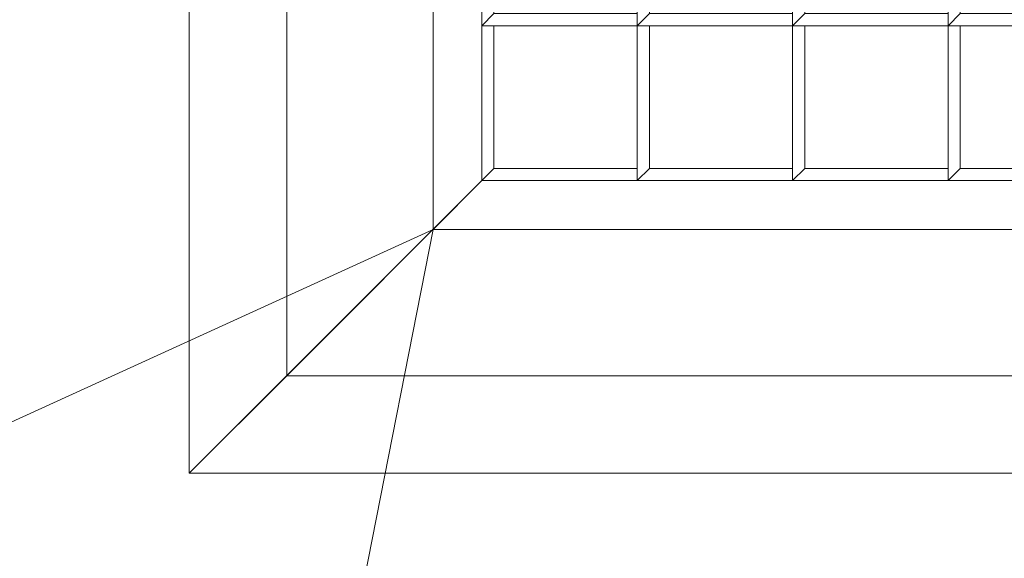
# Model space of a CAD drawing. Header units: inches. Extents: x 15 to 638, y -384 to 556.
# Tile 381 of 656: x 131.13 to 136.18, y 365.44 to 368.2. Entities that reach past the tile are written whole.
import ezdxf

# ---------------------------------------------------------------- set-up
doc = ezdxf.new("R2010")
doc.units = ezdxf.units.IN
doc.header["$MEASUREMENT"] = 0
for name, color, linetype, lineweight in [('A-CLNG', 13, 'Continuous', 9), ('A-FLOR', 192, 'Continuous', 9), ('A-ROOF', 132, 'Continuous', 9), ('M-EQPM', 90, 'Continuous', 9)]:
    doc.layers.add(name, color=color, linetype=linetype, lineweight=lineweight)

# ---------------------------------------------------------------- blocks, each defined once
blk = doc.blocks.new('Air Grill - 8_ x 16_-5608466-_3D_')
at = {"layer": 'M-EQPM'}
mesh = blk.add_polyface(dxfattribs=at)
corners = [(5.5, 9.5, 96), (-5.5, 9.5, 96), (-5.5, -9.5, 96), (5.5, -9.5, 96), (4, -8, 96), (-4, -8, 96), (-4, 8, 96), (4, 8, 96)]
mesh.append_faces([[corners[k] for k in face] for face in [(2, 5, 6, 1), (1, 6, 7, 0)]], dxfattribs={"vtx0": -1, "vtx2": -1})
mesh.append_faces([[corners[k] for k in face] for face in [(4, 5, 2, 3), (7, 4, 3, 0)]], dxfattribs={"vtx1": -1, "vtx3": -1})
mesh = blk.add_polyface(dxfattribs=at)
corners = [(-5.5, -9.5, 96), (-5.5, 9.5, 96), (-5, 9, 95.75), (-5, -9, 95.75)]
mesh.append_faces([[corners[k] for k in face] for face in [(0, 1, 2, 3)]])
mesh = blk.add_polyface(dxfattribs=at)
corners = [(-5.5, 9.5, 96), (5.5, 9.5, 96), (5, 9, 95.75), (-5, 9, 95.75)]
mesh.append_faces([[corners[k] for k in face] for face in [(0, 1, 2, 3)]])
mesh = blk.add_polyface(dxfattribs=at)
corners = [(5, -9, 95.75), (-5, -9, 95.75), (-5, 9, 95.75), (5, 9, 95.75), (4, 8, 95.75), (-4, 8, 95.75), (-4, -8, 95.75), (4, -8, 95.75)]
mesh.append_faces([[corners[k] for k in face] for face in [(2, 5, 6, 1), (1, 6, 7, 0)]], dxfattribs={"vtx0": -1, "vtx2": -1})
mesh.append_faces([[corners[k] for k in face] for face in [(4, 5, 2, 3), (7, 4, 3, 0)]], dxfattribs={"vtx1": -1, "vtx3": -1})
mesh = blk.add_polyface(dxfattribs=at)
corners = [(4.25, 8.25, 100), (-4.25, 8.25, 100), (-4.25, -8.25, 100), (4.25, -8.25, 100), (4, 8, 100), (4, -8, 100), (-4, -8, 100), (-4, 8, 100)]
mesh.append_faces([[corners[k] for k in face] for face in [(1, 7, 4, 0), (0, 4, 5, 3)]], dxfattribs={"vtx0": -1, "vtx2": -1})
mesh.append_faces([[corners[k] for k in face] for face in [(6, 7, 1, 2), (5, 6, 2, 3)]], dxfattribs={"vtx1": -1, "vtx3": -1})
mesh = blk.add_polyface(dxfattribs=at)
corners = [(4.25, 8.25, 96), (4.25, -8.25, 96), (-4.25, -8.25, 96), (-4.25, 8.25, 96), (4, 8, 96), (-4, 8, 96), (-4, -8, 96), (4, -8, 96)]
mesh.append_faces([[corners[k] for k in face] for face in [(2, 6, 7, 1), (1, 7, 4, 0)]], dxfattribs={"vtx0": -1, "vtx2": -1})
mesh.append_faces([[corners[k] for k in face] for face in [(5, 6, 2, 3), (4, 5, 3, 0)]], dxfattribs={"vtx1": -1, "vtx3": -1})
mesh = blk.add_polyface(dxfattribs=at)
corners = [(4.25, 8.25, 100), (4.25, 8.25, 96), (-4.25, 8.25, 96), (-4.25, 8.25, 100)]
mesh.append_faces([[corners[k] for k in face] for face in [(0, 1, 2, 3)]])
mesh = blk.add_polyface(dxfattribs=at)
corners = [(-4.25, 8.25, 100), (-4.25, 8.25, 96), (-4.25, -8.25, 96), (-4.25, -8.25, 100)]
mesh.append_faces([[corners[k] for k in face] for face in [(0, 1, 2, 3)]])
mesh = blk.add_polyface(dxfattribs=at)
corners = [(-4, 8, 97), (-4, 7.2031, 97), (-3.9375, 7.2031, 97), (-3.9375, 7.9375, 97), (-3.2063, 7.9375, 97), (-3.2063, 8, 97)]
mesh.append_faces([[corners[k] for k in face] for face in [(1, 2, 3, 0)]], dxfattribs={"vtx2": -1})
mesh.append_faces([[corners[k] for k in face] for face in [(3, 4, 5, 0)]], dxfattribs={"vtx3": -1})
mesh = blk.add_polyface(dxfattribs=at)
corners = [(-4, 8, 96), (-3.2063, 8, 96), (-3.2063, 7.9375, 96), (-3.9375, 7.9375, 96), (-3.9375, 7.2031, 96), (-4, 7.2031, 96)]
mesh.append_faces([[corners[k] for k in face] for face in [(1, 2, 3, 0)]], dxfattribs={"vtx2": -1})
mesh.append_faces([[corners[k] for k in face] for face in [(3, 4, 5, 0)]], dxfattribs={"vtx3": -1})
mesh = blk.add_polyface(dxfattribs=at)
corners = [(-4, 8, 97), (-4, 8, 96), (-4, 7.2031, 96), (-4, 7.2031, 97)]
mesh.append_faces([[corners[k] for k in face] for face in [(0, 1, 2, 3)]])
mesh = blk.add_polyface(dxfattribs=at)
corners = [(-3.2063, 8, 97), (-3.2063, 8, 96), (-4, 8, 96), (-4, 8, 97)]
mesh.append_faces([[corners[k] for k in face] for face in [(0, 1, 2, 3)]])
mesh = blk.add_polyface(dxfattribs=at)
corners = [(-4, -8, 96.75), (4, -8, 96.75), (4, 8, 96.75), (3.9375, 8, 96.75), (3.9375, -7.9375, 96.75), (-4, -7.9375, 96.75)]
mesh.append_faces([[corners[k] for k in face] for face in [(2, 3, 4, 1)]], dxfattribs={"vtx2": -1})
mesh.append_faces([[corners[k] for k in face] for face in [(4, 5, 0, 1)]], dxfattribs={"vtx3": -1})
mesh = blk.add_polyface(dxfattribs=at)
corners = [(-4, -8, 96), (-4, -7.9375, 96), (3.9375, -7.9375, 96), (3.9375, 8, 96), (4, 8, 96), (4, -8, 96)]
mesh.append_faces([[corners[k] for k in face] for face in [(0, 1, 2, 5)]], dxfattribs={"vtx2": -1})
mesh.append_faces([[corners[k] for k in face] for face in [(2, 3, 4, 5)]], dxfattribs={"vtx3": -1})
mesh = blk.add_polyface(dxfattribs=at)
corners = [(-4, -8, 95.75), (-4, 8, 95.75), (-4, 8, 96), (-4, -8, 96)]
mesh.append_faces([[corners[k] for k in face] for face in [(0, 1, 2, 3)]])
mesh = blk.add_polyface(dxfattribs=at)
corners = [(-4, 8, 95.75), (4, 8, 95.75), (4, 8, 96), (-4, 8, 96)]
mesh.append_faces([[corners[k] for k in face] for face in [(0, 1, 2, 3)]])
mesh = blk.add_polyface(dxfattribs=at)
corners = [(-4, -8, 100), (-4, -8, 96), (-4, 8, 96), (-4, 8, 100)]
mesh.append_faces([[corners[k] for k in face] for face in [(0, 1, 2, 3)]])
mesh = blk.add_polyface(dxfattribs=at)
corners = [(-4, 8, 100), (-4, 8, 96), (4, 8, 96), (4, 8, 100)]
mesh.append_faces([[corners[k] for k in face] for face in [(0, 1, 2, 3)]])
mesh = blk.add_polyface(dxfattribs=at)
corners = [(-3.2063, 8, 97), (-3.2063, 7.2031, 97), (-3.1437, 7.2031, 97), (-3.1437, 7.9375, 97), (-2.4125, 7.9375, 97), (-2.4125, 8, 97)]
mesh.append_faces([[corners[k] for k in face] for face in [(1, 2, 3, 0)]], dxfattribs={"vtx2": -1})
mesh.append_faces([[corners[k] for k in face] for face in [(3, 4, 5, 0)]], dxfattribs={"vtx3": -1})
mesh = blk.add_polyface(dxfattribs=at)
corners = [(-3.2063, 8, 96), (-2.4125, 8, 96), (-2.4125, 7.9375, 96), (-3.1437, 7.9375, 96), (-3.1437, 7.2031, 96), (-3.2063, 7.2031, 96)]
mesh.append_faces([[corners[k] for k in face] for face in [(1, 2, 3, 0)]], dxfattribs={"vtx2": -1})
mesh.append_faces([[corners[k] for k in face] for face in [(3, 4, 5, 0)]], dxfattribs={"vtx3": -1})
mesh = blk.add_polyface(dxfattribs=at)
corners = [(-3.2063, 8, 97), (-3.2063, 8, 96), (-3.2063, 7.2031, 96), (-3.2063, 7.2031, 97)]
mesh.append_faces([[corners[k] for k in face] for face in [(0, 1, 2, 3)]])
mesh = blk.add_polyface(dxfattribs=at)
corners = [(-2.4125, 8, 97), (-2.4125, 8, 96), (-3.2063, 8, 96), (-3.2063, 8, 97)]
mesh.append_faces([[corners[k] for k in face] for face in [(0, 1, 2, 3)]])
mesh = blk.add_polyface(dxfattribs=at)
corners = [(-3.2063, 7.9375, 97), (-3.2063, 7.9375, 96), (-3.2063, 8, 96), (-3.2063, 8, 97)]
mesh.append_faces([[corners[k] for k in face] for face in [(0, 1, 2, 3)]])
mesh = blk.add_polyface(dxfattribs=at)
corners = [(-3.9375, 7.2031, 97), (-3.9375, 7.2031, 96), (-3.9375, 7.9375, 96), (-3.9375, 7.9375, 97)]
mesh.append_faces([[corners[k] for k in face] for face in [(0, 1, 2, 3)]])
mesh = blk.add_polyface(dxfattribs=at)
corners = [(-3.9375, 7.9375, 97), (-3.9375, 7.9375, 96), (-3.2063, 7.9375, 96), (-3.2063, 7.9375, 97)]
mesh.append_faces([[corners[k] for k in face] for face in [(0, 1, 2, 3)]])
mesh = blk.add_polyface(dxfattribs=at)
corners = [(-4, 7.2031, 97), (-4, 6.4063, 97), (-3.9375, 6.4063, 97), (-3.9375, 7.1406, 97), (-3.2063, 7.1406, 97), (-3.2063, 7.2031, 97)]
mesh.append_faces([[corners[k] for k in face] for face in [(1, 2, 3, 0)]], dxfattribs={"vtx2": -1})
mesh.append_faces([[corners[k] for k in face] for face in [(3, 4, 5, 0)]], dxfattribs={"vtx3": -1})
mesh = blk.add_polyface(dxfattribs=at)
corners = [(-4, 7.2031, 96), (-3.2063, 7.2031, 96), (-3.2063, 7.1406, 96), (-3.9375, 7.1406, 96), (-3.9375, 6.4063, 96), (-4, 6.4063, 96)]
mesh.append_faces([[corners[k] for k in face] for face in [(1, 2, 3, 0)]], dxfattribs={"vtx2": -1})
mesh.append_faces([[corners[k] for k in face] for face in [(3, 4, 5, 0)]], dxfattribs={"vtx3": -1})
mesh = blk.add_polyface(dxfattribs=at)
corners = [(-4, 7.2031, 97), (-4, 7.2031, 96), (-4, 6.4063, 96), (-4, 6.4063, 97)]
mesh.append_faces([[corners[k] for k in face] for face in [(0, 1, 2, 3)]])
mesh = blk.add_polyface(dxfattribs=at)
corners = [(-3.2063, 7.2031, 97), (-3.2063, 7.2031, 96), (-4, 7.2031, 96), (-4, 7.2031, 97)]
mesh.append_faces([[corners[k] for k in face] for face in [(0, 1, 2, 3)]])
mesh = blk.add_polyface(dxfattribs=at)
corners = [(-4, 7.2031, 97), (-4, 7.2031, 96), (-3.9375, 7.2031, 96), (-3.9375, 7.2031, 97)]
mesh.append_faces([[corners[k] for k in face] for face in [(0, 1, 2, 3)]])
mesh = blk.add_polyface(dxfattribs=at)
corners = [(-3.2063, 7.2031, 97), (-3.2063, 6.4063, 97), (-3.1437, 6.4063, 97), (-3.1437, 7.1406, 97), (-2.4125, 7.1406, 97), (-2.4125, 7.2031, 97)]
mesh.append_faces([[corners[k] for k in face] for face in [(1, 2, 3, 0)]], dxfattribs={"vtx2": -1})
mesh.append_faces([[corners[k] for k in face] for face in [(3, 4, 5, 0)]], dxfattribs={"vtx3": -1})
mesh = blk.add_polyface(dxfattribs=at)
corners = [(-3.2063, 7.2031, 96), (-2.4125, 7.2031, 96), (-2.4125, 7.1406, 96), (-3.1437, 7.1406, 96), (-3.1437, 6.4063, 96), (-3.2063, 6.4063, 96)]
mesh.append_faces([[corners[k] for k in face] for face in [(1, 2, 3, 0)]], dxfattribs={"vtx2": -1})
mesh.append_faces([[corners[k] for k in face] for face in [(3, 4, 5, 0)]], dxfattribs={"vtx3": -1})
mesh = blk.add_polyface(dxfattribs=at)
corners = [(-3.2063, 7.2031, 97), (-3.2063, 7.2031, 96), (-3.2063, 6.4063, 96), (-3.2063, 6.4063, 97)]
mesh.append_faces([[corners[k] for k in face] for face in [(0, 1, 2, 3)]])
mesh = blk.add_polyface(dxfattribs=at)
corners = [(-2.4125, 7.2031, 97), (-2.4125, 7.2031, 96), (-3.2063, 7.2031, 96), (-3.2063, 7.2031, 97)]
mesh.append_faces([[corners[k] for k in face] for face in [(0, 1, 2, 3)]])
mesh = blk.add_polyface(dxfattribs=at)
corners = [(-3.2063, 7.1406, 97), (-3.2063, 7.1406, 96), (-3.2063, 7.2031, 96), (-3.2063, 7.2031, 97)]
mesh.append_faces([[corners[k] for k in face] for face in [(0, 1, 2, 3)]])
mesh = blk.add_polyface(dxfattribs=at)
corners = [(-3.2063, 7.2031, 97), (-3.2063, 7.2031, 96), (-3.1437, 7.2031, 96), (-3.1437, 7.2031, 97)]
mesh.append_faces([[corners[k] for k in face] for face in [(0, 1, 2, 3)]])
mesh = blk.add_polyface(dxfattribs=at)
corners = [(-3.9375, 6.4063, 97), (-3.9375, 6.4063, 96), (-3.9375, 7.1406, 96), (-3.9375, 7.1406, 97)]
mesh.append_faces([[corners[k] for k in face] for face in [(0, 1, 2, 3)]])
mesh = blk.add_polyface(dxfattribs=at)
corners = [(-3.9375, 7.1406, 97), (-3.9375, 7.1406, 96), (-3.2063, 7.1406, 96), (-3.2063, 7.1406, 97)]
mesh.append_faces([[corners[k] for k in face] for face in [(0, 1, 2, 3)]])
mesh = blk.add_polyface(dxfattribs=at)
corners = [(-4, 6.4063, 97), (-4, 6.4063, 96), (-3.9375, 6.4063, 96), (-3.9375, 6.4063, 97)]
mesh.append_faces([[corners[k] for k in face] for face in [(0, 1, 2, 3)]])
mesh = blk.add_polyface(dxfattribs=at)
corners = [(-4, 6.4063, 97), (-4, 5.6094, 97), (-3.9375, 5.6094, 97), (-3.9375, 6.3437, 97), (-3.2063, 6.3437, 97), (-3.2063, 6.4063, 97)]
mesh.append_faces([[corners[k] for k in face] for face in [(1, 2, 3, 0)]], dxfattribs={"vtx2": -1})
mesh.append_faces([[corners[k] for k in face] for face in [(3, 4, 5, 0)]], dxfattribs={"vtx3": -1})
mesh = blk.add_polyface(dxfattribs=at)
corners = [(-4, 6.4063, 96), (-3.2063, 6.4063, 96), (-3.2063, 6.3437, 96), (-3.9375, 6.3437, 96), (-3.9375, 5.6094, 96), (-4, 5.6094, 96)]
mesh.append_faces([[corners[k] for k in face] for face in [(1, 2, 3, 0)]], dxfattribs={"vtx2": -1})
mesh.append_faces([[corners[k] for k in face] for face in [(3, 4, 5, 0)]], dxfattribs={"vtx3": -1})
mesh = blk.add_polyface(dxfattribs=at)
corners = [(-4, 6.4063, 97), (-4, 6.4063, 96), (-4, 5.6094, 96), (-4, 5.6094, 97)]
mesh.append_faces([[corners[k] for k in face] for face in [(0, 1, 2, 3)]])
mesh = blk.add_polyface(dxfattribs=at)
corners = [(-3.2063, 6.4063, 97), (-3.2063, 6.4063, 96), (-4, 6.4063, 96), (-4, 6.4063, 97)]
mesh.append_faces([[corners[k] for k in face] for face in [(0, 1, 2, 3)]])
mesh = blk.add_polyface(dxfattribs=at)
corners = [(-3.2063, 6.4063, 97), (-3.2063, 6.4063, 96), (-3.1437, 6.4063, 96), (-3.1437, 6.4063, 97)]
mesh.append_faces([[corners[k] for k in face] for face in [(0, 1, 2, 3)]])
mesh = blk.add_polyface(dxfattribs=at)
corners = [(-3.2063, 6.4063, 97), (-3.2063, 5.6094, 97), (-3.1437, 5.6094, 97), (-3.1437, 6.3437, 97), (-2.4125, 6.3437, 97), (-2.4125, 6.4063, 97)]
mesh.append_faces([[corners[k] for k in face] for face in [(1, 2, 3, 0)]], dxfattribs={"vtx2": -1})
mesh.append_faces([[corners[k] for k in face] for face in [(3, 4, 5, 0)]], dxfattribs={"vtx3": -1})
mesh = blk.add_polyface(dxfattribs=at)
corners = [(-3.2063, 6.4063, 96), (-2.4125, 6.4063, 96), (-2.4125, 6.3437, 96), (-3.1437, 6.3437, 96), (-3.1437, 5.6094, 96), (-3.2063, 5.6094, 96)]
mesh.append_faces([[corners[k] for k in face] for face in [(1, 2, 3, 0)]], dxfattribs={"vtx2": -1})
mesh.append_faces([[corners[k] for k in face] for face in [(3, 4, 5, 0)]], dxfattribs={"vtx3": -1})
mesh = blk.add_polyface(dxfattribs=at)
corners = [(-3.2063, 6.4063, 97), (-3.2063, 6.4063, 96), (-3.2063, 5.6094, 96), (-3.2063, 5.6094, 97)]
mesh.append_faces([[corners[k] for k in face] for face in [(0, 1, 2, 3)]])
mesh = blk.add_polyface(dxfattribs=at)
corners = [(-2.4125, 6.4063, 97), (-2.4125, 6.4063, 96), (-3.2063, 6.4063, 96), (-3.2063, 6.4063, 97)]
mesh.append_faces([[corners[k] for k in face] for face in [(0, 1, 2, 3)]])
mesh = blk.add_polyface(dxfattribs=at)
corners = [(-3.2063, 6.3437, 97), (-3.2063, 6.3437, 96), (-3.2063, 6.4063, 96), (-3.2063, 6.4063, 97)]
mesh.append_faces([[corners[k] for k in face] for face in [(0, 1, 2, 3)]])
mesh = blk.add_polyface(dxfattribs=at)
corners = [(-3.9375, 5.6094, 97), (-3.9375, 5.6094, 96), (-3.9375, 6.3437, 96), (-3.9375, 6.3437, 97)]
mesh.append_faces([[corners[k] for k in face] for face in [(0, 1, 2, 3)]])
mesh = blk.add_polyface(dxfattribs=at)
corners = [(-3.9375, 6.3437, 97), (-3.9375, 6.3437, 96), (-3.2063, 6.3437, 96), (-3.2063, 6.3437, 97)]
mesh.append_faces([[corners[k] for k in face] for face in [(0, 1, 2, 3)]])
mesh = blk.add_polyface(dxfattribs=at)
corners = [(-4, 5.6094, 97), (-4, 5.6094, 96), (-3.9375, 5.6094, 96), (-3.9375, 5.6094, 97)]
mesh.append_faces([[corners[k] for k in face] for face in [(0, 1, 2, 3)]])
mesh = blk.add_polyface(dxfattribs=at)
corners = [(-4, 5.6094, 97), (-4, 4.8125, 97), (-3.9375, 4.8125, 97), (-3.9375, 5.5469, 97), (-3.2063, 5.5469, 97), (-3.2063, 5.6094, 97)]
mesh.append_faces([[corners[k] for k in face] for face in [(1, 2, 3, 0)]], dxfattribs={"vtx2": -1})
mesh.append_faces([[corners[k] for k in face] for face in [(3, 4, 5, 0)]], dxfattribs={"vtx3": -1})
mesh = blk.add_polyface(dxfattribs=at)
corners = [(-4, 5.6094, 96), (-3.2063, 5.6094, 96), (-3.2063, 5.5469, 96), (-3.9375, 5.5469, 96), (-3.9375, 4.8125, 96), (-4, 4.8125, 96)]
mesh.append_faces([[corners[k] for k in face] for face in [(1, 2, 3, 0)]], dxfattribs={"vtx2": -1})
mesh.append_faces([[corners[k] for k in face] for face in [(3, 4, 5, 0)]], dxfattribs={"vtx3": -1})
mesh = blk.add_polyface(dxfattribs=at)
corners = [(-4, 5.6094, 97), (-4, 5.6094, 96), (-4, 4.8125, 96), (-4, 4.8125, 97)]
mesh.append_faces([[corners[k] for k in face] for face in [(0, 1, 2, 3)]])
mesh = blk.add_polyface(dxfattribs=at)
corners = [(-3.2063, 5.6094, 97), (-3.2063, 5.6094, 96), (-4, 5.6094, 96), (-4, 5.6094, 97)]
mesh.append_faces([[corners[k] for k in face] for face in [(0, 1, 2, 3)]])
mesh = blk.add_polyface(dxfattribs=at)
corners = [(-3.2063, 5.6094, 97), (-3.2063, 5.6094, 96), (-3.1437, 5.6094, 96), (-3.1437, 5.6094, 97)]
mesh.append_faces([[corners[k] for k in face] for face in [(0, 1, 2, 3)]])
mesh = blk.add_polyface(dxfattribs=at)
corners = [(-3.2063, 5.6094, 97), (-3.2063, 4.8125, 97), (-3.1437, 4.8125, 97), (-3.1437, 5.5469, 97), (-2.4125, 5.5469, 97), (-2.4125, 5.6094, 97)]
mesh.append_faces([[corners[k] for k in face] for face in [(1, 2, 3, 0)]], dxfattribs={"vtx2": -1})
mesh.append_faces([[corners[k] for k in face] for face in [(3, 4, 5, 0)]], dxfattribs={"vtx3": -1})
mesh = blk.add_polyface(dxfattribs=at)
corners = [(-3.2063, 5.6094, 96), (-2.4125, 5.6094, 96), (-2.4125, 5.5469, 96), (-3.1437, 5.5469, 96), (-3.1437, 4.8125, 96), (-3.2063, 4.8125, 96)]
mesh.append_faces([[corners[k] for k in face] for face in [(1, 2, 3, 0)]], dxfattribs={"vtx2": -1})
mesh.append_faces([[corners[k] for k in face] for face in [(3, 4, 5, 0)]], dxfattribs={"vtx3": -1})
mesh = blk.add_polyface(dxfattribs=at)
corners = [(-3.2063, 5.6094, 97), (-3.2063, 5.6094, 96), (-3.2063, 4.8125, 96), (-3.2063, 4.8125, 97)]
mesh.append_faces([[corners[k] for k in face] for face in [(0, 1, 2, 3)]])
mesh = blk.add_polyface(dxfattribs=at)
corners = [(-2.4125, 5.6094, 97), (-2.4125, 5.6094, 96), (-3.2063, 5.6094, 96), (-3.2063, 5.6094, 97)]
mesh.append_faces([[corners[k] for k in face] for face in [(0, 1, 2, 3)]])
mesh = blk.add_polyface(dxfattribs=at)
corners = [(-3.2063, 5.5469, 97), (-3.2063, 5.5469, 96), (-3.2063, 5.6094, 96), (-3.2063, 5.6094, 97)]
mesh.append_faces([[corners[k] for k in face] for face in [(0, 1, 2, 3)]])
mesh = blk.add_polyface(dxfattribs=at)
corners = [(-3.9375, 4.8125, 97), (-3.9375, 4.8125, 96), (-3.9375, 5.5469, 96), (-3.9375, 5.5469, 97)]
mesh.append_faces([[corners[k] for k in face] for face in [(0, 1, 2, 3)]])
mesh = blk.add_polyface(dxfattribs=at)
corners = [(-3.9375, 5.5469, 97), (-3.9375, 5.5469, 96), (-3.2063, 5.5469, 96), (-3.2063, 5.5469, 97)]
mesh.append_faces([[corners[k] for k in face] for face in [(0, 1, 2, 3)]])

msp = doc.modelspace()

# ---------------------------------------------------------------- block references
at = {"layer": 'M-EQPM', "rotation": 89.9999999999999}
msp.add_blockref('Air Grill - 8_ x 16_-5608466-_3D_', (141.5, 371.375, 12), dxfattribs=at)

# ---------------------------------------------------------------- meshes
at = {"layer": 'A-CLNG'}
mesh = msp.add_polyface(dxfattribs=at)
corners = [(169.5, 390.875, 110.0472), (115.4919, 390.875, 110.0472), (115.4919, 276.5, 110.0472), (169.5, 276.5, 110.0472), (133.25, 375.625, 110.0472), (149.75, 375.625, 110.0472), (149.75, 367.125, 110.0472), (133.25, 367.125, 110.0472)]
mesh.append_faces([[corners[k] for k in face] for face in [(7, 2, 6)]], dxfattribs={"vtx0": -1, "vtx1": -1})
mesh.append_faces([[corners[k] for k in face] for face in [(0, 5, 6), (5, 0, 1, 4)]], dxfattribs={"vtx0": -1, "vtx2": -1})
mesh.append_faces([[corners[k] for k in face] for face in [(6, 2, 3, 0)]], dxfattribs={"vtx0": -1, "vtx3": -1})
mesh.append_faces([[corners[k] for k in face] for face in [(7, 4, 1, 2)]], dxfattribs={"vtx1": -1, "vtx3": -1})
mesh = msp.add_polyface(dxfattribs=at)
corners = [(169.5, 390.875, 108), (169.5, 276.5, 108), (115.4919, 276.5, 108), (115.4919, 390.875, 108), (161.736, 359.1317, 108), (115.736, 359.1317, 108), (115.736, 349.1317, 108), (161.736, 349.1317, 108), (133.25, 375.625, 108), (133.25, 367.125, 108), (149.75, 367.125, 108), (149.75, 375.625, 108)]
mesh.append_faces([[corners[k] for k in face] for face in [(5, 3, 8, 9)]], dxfattribs={"vtx0": -1, "vtx1": -1, "vtx3": -1})
mesh.append_faces([[corners[k] for k in face] for face in [(6, 2, 3, 5), (2, 6, 7, 1)]], dxfattribs={"vtx0": -1, "vtx2": -1})
mesh.append_faces([[corners[k] for k in face] for face in [(4, 10, 11, 0)]], dxfattribs={"vtx0": -1, "vtx2": -1, "vtx3": -1})
mesh.append_faces([[corners[k] for k in face] for face in [(11, 8, 3, 0), (4, 5, 9, 10), (7, 4, 0, 1)]], dxfattribs={"vtx1": -1, "vtx3": -1})
mesh = msp.add_polyface(dxfattribs=at)
corners = [(133.25, 367.125, 110.0472), (133.25, 367.125, 108), (133.25, 375.625, 108), (133.25, 375.625, 110.0472)]
mesh.append_faces([[corners[k] for k in face] for face in [(0, 1, 2, 3)]])
mesh = msp.add_polyface(dxfattribs=at)
corners = [(149.75, 367.125, 110.0472), (149.75, 367.125, 108), (133.25, 367.125, 108), (133.25, 367.125, 110.0472)]
mesh.append_faces([[corners[k] for k in face] for face in [(0, 1, 2, 3)]])
at = {"layer": 'A-FLOR'}
mesh = msp.add_polyface(dxfattribs=at)
corners = [(34.9919, -40.32, -2), (35.9919, -40.32, -2), (35.9919, 270, -2), (33.9919, 270, -2), (33.9919, 351, -2), (31.9919, 351, -2), (31.9919, 443, -2), (171.25, 443, -2), (171.25, 444, -2), (478.25, 444, -2), (478.25, 445.5, -2), (612, 445.5, -2), (612, 273.5, -2), (610, 273.5, -2), (610, -38.57, -2), (614.75, -38.57, -2), (614.75, -307.5, -2), (528, -307.5, -2), (528, -314.25, -2), (184.75, -314.25, -2), (184.75, -279.55, -2), (109.75, -279.55, -2), (109.75, -229.75, -2), (132.5, -229.75, -2), (132.5, -176.25, -2), (34.9919, -176.25, -2)]
mesh.append_faces([[corners[k] for k in face] for face in [(14, 17, 24)]], dxfattribs={"vtx0": -1, "vtx1": -1, "vtx2": -1})
mesh.append_faces([[corners[k] for k in face] for face in [(20, 23, 24, 17)]], dxfattribs={"vtx0": -1, "vtx2": -1, "vtx3": -1})
mesh.append_faces([[corners[k] for k in face] for face in [(19, 20, 17, 18)]], dxfattribs={"vtx1": -1})
mesh.append_faces([[corners[k] for k in face] for face in [(1, 2, 14, 24), (13, 14, 2, 7)]], dxfattribs={"vtx1": -1, "vtx2": -1, "vtx3": -1})
mesh.append_faces([[corners[k] for k in face] for face in [(25, 0, 1, 24), (21, 22, 23, 20), (9, 10, 11)]], dxfattribs={"vtx2": -1})
mesh.append_faces([[corners[k] for k in face] for face in [(2, 3, 4, 7), (7, 8, 9, 13), (11, 12, 13, 9)]], dxfattribs={"vtx2": -1, "vtx3": -1})
mesh.append_faces([[corners[k] for k in face] for face in [(4, 5, 6, 7), (14, 15, 16, 17)]], dxfattribs={"vtx3": -1})
mesh = msp.add_polyface(dxfattribs=at)
corners = [(34.9919, -40.32), (34.9919, -176.25), (132.5, -176.25), (132.5, -229.75), (109.75, -229.75), (109.75, -279.55), (184.75, -279.55), (184.75, -314.25), (528, -314.25), (528, -307.5), (614.75, -307.5), (614.75, -38.57), (610, -38.57), (610, 273.5), (612, 273.5), (612, 445.5), (478.25, 445.5), (478.25, 444), (171.25, 444), (171.25, 443), (31.9919, 443), (31.9919, 351), (33.9919, 351), (33.9919, 270), (35.9919, 270), (35.9919, -40.32)]
mesh.append_faces([[corners[k] for k in face] for face in [(9, 6, 7, 8)]], dxfattribs={"vtx0": -1})
mesh.append_faces([[corners[k] for k in face] for face in [(3, 6, 2)]], dxfattribs={"vtx0": -1, "vtx1": -1})
mesh.append_faces([[corners[k] for k in face] for face in [(2, 6, 9, 12)]], dxfattribs={"vtx0": -1, "vtx1": -1, "vtx2": -1, "vtx3": -1})
mesh.append_faces([[corners[k] for k in face] for face in [(24, 12, 13, 19), (12, 24, 25, 2)]], dxfattribs={"vtx0": -1, "vtx2": -1, "vtx3": -1})
mesh.append_faces([[corners[k] for k in face] for face in [(16, 17, 15)]], dxfattribs={"vtx1": -1})
mesh.append_faces([[corners[k] for k in face] for face in [(10, 11, 12, 9), (20, 21, 22, 19)]], dxfattribs={"vtx2": -1})
mesh.append_faces([[corners[k] for k in face] for face in [(13, 14, 15, 17), (17, 18, 19, 13), (22, 23, 24, 19)]], dxfattribs={"vtx2": -1, "vtx3": -1})
mesh.append_faces([[corners[k] for k in face] for face in [(3, 4, 5, 6), (25, 0, 1, 2)]], dxfattribs={"vtx3": -1})
at = {"layer": 'A-ROOF'}
mesh = msp.add_polyface(dxfattribs=at)
corners = [(614, 445.5, 132), (614, -33.5, 132), (33.9919, -33.5, 132), (33.9919, 445.5, 132)]
mesh.append_faces([[corners[k] for k in face] for face in [(0, 1, 2, 3)]])
mesh = msp.add_polyface(dxfattribs=at)
corners = [(33.9919, 445.5, 143.5), (33.9919, -33.5, 143.5), (614, -33.5, 143.5), (614, 445.5, 143.5)]
mesh.append_faces([[corners[k] for k in face] for face in [(0, 1, 2, 3)]])

doc.saveas('drawing.dxf')
